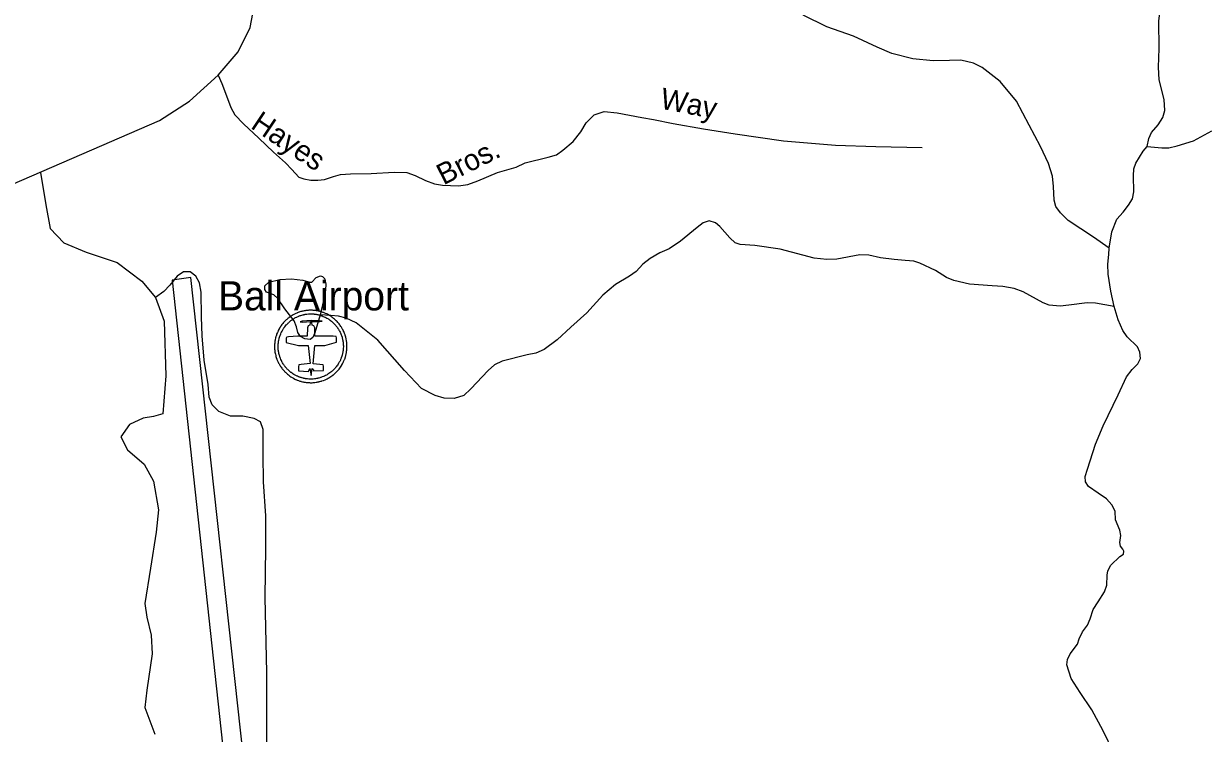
# Model space of a CAD drawing. Extents: x 2126262 to 2293712, y 749403 to 919119.
# Drawn here: x 2211135 to 2216458, y 867756 to 870945 of the extents above; entities that cross this region are included whole.
import ezdxf

# ---------------------------------------------------------------- set-up
doc = ezdxf.new("R2010")
doc.units = 0
for name, color, linetype in [('Exist Aviation Commercial or Municipal Label', 7, 'Continuous'), ('Exist Aviation Commercial or Municipal Perimeter Paved', 7, 'Continuous'), ('Exist Aviation Hanger CELL', 7, 'Continuous'), ('Exist Hydrographic Creek Single Shore', 7, 'Continuous'), ('Exist Hydrographic Misc Water Feature', 7, 'Continuous'), ('Exist Road Non-System Type 51', 7, 'Continuous'), ('Exist Road Non-System Type 51 Label', 7, 'Continuous'), ('Exist Road Secondary Type 51 Attributed', 7, 'Continuous')]:
    doc.layers.add(name, color=color, linetype=linetype)

msp = doc.modelspace()

# ---------------------------------------------------------------- linework, layer by layer
at = {"layer": 'Exist Aviation Commercial or Municipal Perimeter Paved'}
msp.add_lwpolyline([(2211886.6, 869804.2), (2211802.4, 869793.1), (2212076.6, 867265.5), (2212164.4, 867278.1), (2211886.6, 869804.2)], dxfattribs=at)
at = {"layer": 'Exist Aviation Hanger CELL'}
for points in [[(2212348.5, 869351.3), (2212354.6, 869348.2), (2212357.8, 869346.7), (2212359.5, 869346), (2212364.8, 869343.6), (2212365.5, 869343.4), (2212366.9, 869342.8), (2212370.9, 869341.3), (2212373.3, 869340.5), (2212377.6, 869339.1), (2212381.1, 869338), (2212383.4, 869337.4), (2212388.8, 869336), (2212390.1, 869335.7), (2212392.3, 869335.2), (2212395.7, 869334.6), (2212396.9, 869334.3), (2212398.5, 869334), (2212400.7, 869333.7), (2212405.6, 869333), (2212410.2, 869332.5), (2212415.9, 869331.9), (2212421.1, 869331.8), (2212423.9, 869331.7), (2212427.3, 869331.7), (2212432.1, 869331.7), (2212437.6, 869332), (2212444.2, 869332.6), (2212450, 869333.4), (2212455, 869334.3), (2212457.6, 869334.8), (2212458.3, 869334.9), (2212459.8, 869335.2), (2212461.8, 869335.7), (2212464.6, 869336.3), (2212466.5, 869336.8), (2212470.8, 869337.9), (2212474.5, 869339), (2212476, 869339.5), (2212483.6, 869342.2), (2212490.4, 869344.8), (2212494.3, 869346.7), (2212499.2, 869348.9), (2212504.1, 869351.6), (2212507.8, 869353.6), (2212512.1, 869356.2), (2212516.2, 869358.8), (2212521, 869362.2), (2212525.2, 869365.5), (2212527.1, 869366.8), (2212527.9, 869367.4), (2212529.6, 869368.9), (2212532.6, 869371.4), (2212537.4, 869375.7), (2212541.1, 869379.3), (2212544, 869382.3), (2212547.3, 869385.7), (2212550.5, 869389.4), (2212553.2, 869392.9), (2212557, 869397.6), (2212559.7, 869401.5), (2212562.7, 869405.9), (2212565.4, 869410.3), (2212566.6, 869412.3), (2212568.7, 869416.2), (2212570.9, 869420.1), (2212572.2, 869423), (2212573.8, 869426.2), (2212575.3, 869429.5), (2212577.9, 869435.8), (2212578.7, 869438.1), (2212580.2, 869442.1), (2212581.2, 869445.3), (2212581.7, 869447.1), (2212582.5, 869449.6), (2212583.2, 869452.2), (2212584.2, 869456.1), (2212585, 869459.7), (2212586.6, 869467.8), (2212586.8, 869469.1), (2212587.4, 869473.6), (2212587.9, 869477.1), (2212588.1, 869479.9), (2212588.6, 869485.7), (2212588.8, 869492.7), (2212588.8, 869497.4), (2212588.6, 869503.4), (2212588.2, 869508.8), (2212587.9, 869511.4), (2212587.6, 869513.5), (2212587.3, 869516.2), (2212586.8, 869520.2), (2212586.4, 869522), (2212585.5, 869526.7), (2212585.3, 869528.1), (2212584.9, 869530), (2212584.1, 869533.1), (2212583.2, 869536.6), (2212582.2, 869540.3), (2212580.7, 869545.1), (2212580.4, 869546), (2212579.3, 869549.2), (2212577.8, 869553.2), (2212576, 869557.5), (2212574.2, 869562), (2212572.2, 869566), (2212569.8, 869570.7), (2212567.8, 869574.3), (2212566.6, 869576.4), (2212565.8, 869577.6), (2212564, 869580.6), (2212561.8, 869584.3), (2212559, 869588.3), (2212556.4, 869591.9), (2212553.4, 869596), (2212550.9, 869598.8), (2212547.5, 869602.7), (2212544.4, 869606.1), (2212541.2, 869609.3), (2212540.4, 869610.1), (2212538.7, 869611.8), (2212536, 869614.3), (2212532.4, 869617.7), (2212528.9, 869620.5), (2212525.2, 869623.3), (2212522, 869625.8), (2212520.7, 869626.8), (2212519.9, 869627.3), (2212518.5, 869628.2), (2212515.9, 869630.1), (2212513.2, 869631.8), (2212510.8, 869633.3), (2212507.1, 869635.5), (2212500.8, 869638.9), (2212497.9, 869640.4), (2212497, 869640.8), (2212493.1, 869642.7), (2212488.7, 869644.6), (2212482.8, 869646.9), (2212480.1, 869647.8), (2212476.7, 869649), (2212475.2, 869649.5), (2212470.6, 869650.9), (2212466.4, 869652.1), (2212464.8, 869652.4), (2212460.9, 869653.3), (2212456.7, 869654.2), (2212452.6, 869654.9), (2212449.7, 869655.4), (2212442.3, 869656.3), (2212441.1, 869656.4), (2212437.3, 869656.7), (2212433.4, 869656.9), (2212432.4, 869657), (2212423.5, 869657.2), (2212417.9, 869656.9), (2212414.5, 869656.7), (2212407.2, 869656), (2212406.6, 869656), (2212403.8, 869655.5), (2212400.6, 869655.1), (2212398.3, 869654.7), (2212396.5, 869654.4), (2212391.6, 869653.4), (2212389.1, 869652.8), (2212386.6, 869652.2), (2212381.8, 869651), (2212377.3, 869649.6), (2212373.8, 869648.5), (2212373, 869648.2), (2212367.1, 869646.1), (2212365, 869645.2), (2212363.9, 869644.7), (2212359, 869642.7), (2212355.8, 869641.2), (2212350.1, 869638.5), (2212347.1, 869636.6), (2212342.6, 869634.1), (2212339.4, 869632.1), (2212335.8, 869629.8), (2212333.1, 869628), (2212329.4, 869625.3), (2212327.2, 869623.6), (2212322.1, 869619.5), (2212321.1, 869618.7), (2212318.4, 869616.4), (2212315.9, 869614.1), (2212315.2, 869613.5), (2212312.8, 869611.2), (2212309.2, 869607.7), (2212306.7, 869604.9), (2212304.1, 869602.2), (2212300.5, 869598.1), (2212296.7, 869593.2), (2212293.7, 869588.9), (2212292.9, 869587.9), (2212292.2, 869586.9), (2212290.9, 869584.9), (2212290.3, 869584), (2212288.2, 869580.9), (2212284.7, 869574.8), (2212284.4, 869574.4), (2212283.5, 869572.8), (2212282.6, 869571.1), (2212280.1, 869566.3), (2212279, 869563.9), (2212275.9, 869557.2), (2212272.8, 869549.1), (2212271.4, 869545), (2212270.1, 869540.7), (2212269.8, 869539.4), (2212269.1, 869537.1), (2212268.1, 869533.4), (2212267.8, 869532.3), (2212266.6, 869526.4), (2212266.1, 869524), (2212265.8, 869522.1), (2212265.1, 869517.9), (2212264.9, 869516.5), (2212264.7, 869515.2), (2212264.3, 869511.8), (2212263.9, 869507.7), (2212263.8, 869506), (2212263.7, 869504.3), (2212263.5, 869500.1), (2212263.4, 869498.1), (2212263.4, 869494.5), (2212263.4, 869491.4), (2212263.5, 869486.9), (2212263.8, 869482.9), (2212263.8, 869481.6), (2212264.2, 869478), (2212264.7, 869473.4), (2212265, 869471.3), (2212265.3, 869469.5), (2212266.2, 869464.4), (2212267.2, 869459.2), (2212268.4, 869454.2), (2212269.8, 869449), (2212270.9, 869445.4), (2212272.4, 869440.9), (2212272.9, 869439.5), (2212274.3, 869435.7), (2212276.6, 869430), (2212279.3, 869424.1), (2212281.6, 869419.5), (2212282.5, 869417.8), (2212283.4, 869416.1), (2212285.2, 869413), (2212285.7, 869412.2), (2212287.9, 869408.4), (2212290.4, 869404.5), (2212292.6, 869401.3), (2212293.1, 869400.7), (2212295.6, 869397.3), (2212296.3, 869396.2), (2212297.6, 869394.5), (2212298.6, 869393.3), (2212299.7, 869392), (2212301.1, 869390.3), (2212302.3, 869388.8), (2212303.1, 869387.9), (2212304.7, 869386.1), (2212307.4, 869383.1), (2212308.6, 869381.8), (2212311.1, 869379.4), (2212313.3, 869377.1), (2212314.8, 869375.6), (2212316.7, 869374), (2212319.9, 869371.1), (2212321.3, 869369.9), (2212325.3, 869366.7), (2212327.2, 869365.1), (2212328.3, 869364.3), (2212332.6, 869361.3), (2212336.6, 869358.6), (2212342.3, 869355.1)], [(2212356.2, 869365.5), (2212350.6, 869368.9), (2212345.5, 869372.1), (2212341.8, 869374.5), (2212338, 869377.2), (2212337, 869377.9), (2212335.2, 869379.4), (2212331.7, 869382.3), (2212330.4, 869383.3), (2212327.5, 869385.9), (2212325.9, 869387.4), (2212324.5, 869388.8), (2212322.5, 869390.8), (2212320.2, 869393), (2212319.1, 869394.2), (2212316.7, 869396.8), (2212315.3, 869398.4), (2212314.6, 869399.2), (2212313.4, 869400.6), (2212312.2, 869402.1), (2212311.3, 869403.3), (2212310.3, 869404.4), (2212309.2, 869406), (2212308.5, 869406.9), (2212306.3, 869409.9), (2212305.8, 869410.5), (2212303.9, 869413.4), (2212301.6, 869416.9), (2212299.6, 869420.3), (2212299.2, 869421.1), (2212297.6, 869423.9), (2212296.7, 869425.4), (2212296, 869427), (2212293.8, 869431.1), (2212291.4, 869436.4), (2212289.4, 869441.5), (2212288.1, 869444.9), (2212287.6, 869446.2), (2212286.3, 869450.3), (2212285.2, 869453.5), (2212284, 869458.1), (2212283, 869462.7), (2212282, 869467.3), (2212281.3, 869471.9), (2212281, 869473.6), (2212280.7, 869475.5), (2212280.2, 869479.7), (2212279.9, 869482.9), (2212279.9, 869484.1), (2212279.6, 869487.6), (2212279.5, 869491.7), (2212279.5, 869494.5), (2212279.5, 869497.7), (2212279.6, 869499.5), (2212279.8, 869503.3), (2212279.9, 869504.8), (2212280, 869506.4), (2212280.4, 869510.1), (2212280.7, 869513.1), (2212280.9, 869514.3), (2212281.1, 869515.6), (2212281.7, 869519.3), (2212281.9, 869521), (2212282.4, 869523.2), (2212283.5, 869528.6), (2212283.8, 869529.5), (2212284.7, 869532.8), (2212285.2, 869534.9), (2212285.5, 869536.1), (2212286.8, 869540), (2212288, 869543.7), (2212290.8, 869550.9), (2212293.6, 869557.1), (2212294.6, 869559.1), (2212296.8, 869563.5), (2212297.6, 869565.1), (2212298.4, 869566.4), (2212298.7, 869566.9), (2212301.8, 869572.3), (2212303.8, 869575.2), (2212304.3, 869576), (2212305.5, 869577.8), (2212306.1, 869578.7), (2212306.8, 869579.5), (2212309.6, 869583.4), (2212313, 869587.8), (2212316.2, 869591.5), (2212318.5, 869593.9), (2212320.8, 869596.4), (2212324, 869599.6), (2212326.2, 869601.7), (2212326.8, 869602.2), (2212329.1, 869604.3), (2212331.5, 869606.4), (2212332.4, 869607.1), (2212337, 869610.8), (2212338.9, 869612.3), (2212342.3, 869614.8), (2212344.8, 869616.4), (2212348, 869618.5), (2212350.9, 869620.2), (2212354.9, 869622.5), (2212357.7, 869624.2), (2212362.8, 869626.6), (2212365.7, 869628), (2212370, 869629.8), (2212371.1, 869630.3), (2212373, 869631), (2212378.2, 869633), (2212379, 869633.2), (2212382.1, 869634.2), (2212386.2, 869635.5), (2212390.5, 869636.6), (2212392.8, 869637.1), (2212395, 869637.6), (2212399.5, 869638.6), (2212401.1, 869638.9), (2212403.1, 869639.2), (2212406, 869639.6), (2212408.5, 869639.9), (2212409.1, 869640), (2212415.7, 869640.6), (2212418.7, 869640.8), (2212423.7, 869641.1), (2212431.8, 869640.9), (2212432.6, 869640.8), (2212436.2, 869640.6), (2212439.6, 869640.4), (2212440.7, 869640.2), (2212447.3, 869639.4), (2212450, 869639), (2212453.7, 869638.4), (2212457.5, 869637.5), (2212461, 869636.7), (2212462.4, 869636.4), (2212466.2, 869635.4), (2212470.3, 869634.2), (2212471.7, 869633.7), (2212474.7, 869632.6), (2212477.1, 869631.8), (2212482.5, 869629.8), (2212486.4, 869628), (2212490, 869626.3), (2212490.7, 869626), (2212493.4, 869624.6), (2212499.1, 869621.5), (2212502.4, 869619.5), (2212504.6, 869618.2), (2212507, 869616.6), (2212509.4, 869615), (2212510.6, 869614.2), (2212511.3, 869613.7), (2212512.5, 869612.8), (2212515.4, 869610.6), (2212518.7, 869608), (2212521.9, 869605.4), (2212525.2, 869602.4), (2212527.5, 869600.2), (2212529.1, 869598.7), (2212529.8, 869597.9), (2212532.7, 869595.1), (2212535.5, 869592), (2212538.5, 869588.5), (2212540.7, 869585.9), (2212543.5, 869582.2), (2212545.8, 869579), (2212548.3, 869575.4), (2212550.4, 869572.1), (2212552, 869569.4), (2212552.7, 869568.3), (2212553.7, 869566.4), (2212555.6, 869563.2), (2212557.7, 869558.9), (2212559.5, 869555.3), (2212561.2, 869551.2), (2212562.8, 869547.3), (2212564.1, 869543.8), (2212565.1, 869540.9), (2212565.4, 869540), (2212566.7, 869535.7), (2212567.7, 869532.4), (2212568.4, 869529.2), (2212569.1, 869526.4), (2212569.5, 869524.8), (2212569.7, 869523.5), (2212570.5, 869519.3), (2212570.8, 869517.6), (2212571.3, 869514.1), (2212571.6, 869511.6), (2212571.9, 869509.7), (2212572.1, 869507.4), (2212572.5, 869502.5), (2212572.7, 869497.1), (2212572.7, 869492.9), (2212572.5, 869486.6), (2212572.1, 869481.3), (2212571.8, 869478.8), (2212571.4, 869475.6), (2212570.9, 869471.6), (2212570.7, 869470.4), (2212569.3, 869463.1), (2212568.5, 869459.9), (2212567.6, 869456.4), (2212567, 869454), (2212566.3, 869451.8), (2212565.8, 869450.1), (2212565, 869447.3), (2212563.6, 869443.7), (2212562.9, 869441.6), (2212560.5, 869436), (2212559.2, 869433), (2212557.8, 869430.1), (2212556.5, 869427.5), (2212554.6, 869423.9), (2212552.6, 869420.4), (2212551.6, 869418.7), (2212549.2, 869414.7), (2212546.5, 869410.7), (2212544, 869407.2), (2212540.6, 869403), (2212538.1, 869399.8), (2212535.3, 869396.5), (2212532.3, 869393.4), (2212529.7, 869390.7), (2212526.3, 869387.5), (2212522.1, 869383.6), (2212519.3, 869381.3), (2212517.8, 869380), (2212517.1, 869379.5), (2212515.4, 869378.2), (2212511.6, 869375.3), (2212507.2, 869372.3), (2212503.6, 869369.9), (2212499.7, 869367.5), (2212496.4, 869365.7), (2212491.9, 869363.3), (2212487.6, 869361.3), (2212484, 869359.7), (2212477.9, 869357.3), (2212471.1, 869354.9), (2212469.7, 869354.4), (2212466.3, 869353.4), (2212462.5, 869352.4), (2212460.8, 869352), (2212458.3, 869351.4), (2212456.5, 869351), (2212455.1, 869350.7), (2212454.5, 869350.6), (2212452.1, 869350.2), (2212447.6, 869349.3), (2212442.4, 869348.6), (2212436.4, 869348.1), (2212431.5, 869347.8), (2212427.2, 869347.8), (2212424.2, 869347.8), (2212421.6, 869347.9), (2212416.9, 869348), (2212411.8, 869348.5), (2212407.6, 869349), (2212403.2, 869349.6), (2212401.3, 869349.9), (2212399.8, 869350.2), (2212398.7, 869350.4), (2212395.7, 869351), (2212393.7, 869351.4), (2212392.5, 869351.7), (2212387.7, 869352.9), (2212385.6, 869353.5), (2212382.4, 869354.5), (2212378.5, 869355.7), (2212376.4, 869356.5), (2212372.7, 869357.9), (2212371.5, 869358.3), (2212370.9, 869358.6), (2212366.1, 869360.7), (2212364.6, 869361.3), (2212361.7, 869362.7)], [(2212414.7, 869498.2), (2212423.4, 869417.3), (2212382.5, 869413.9), (2212373, 869411.6), (2212371.7, 869402.5), (2212371.7, 869385.2), (2212415.6, 869381.7), (2212422.6, 869394.9), (2212427.4, 869364.4), (2212428.3, 869364.4), (2212433, 869394.9), (2212439.3, 869384.3), (2212483.9, 869386.6), (2212483.9, 869406.6), (2212482, 869412.2), (2212436.2, 869416.2), (2212444.3, 869498.2), (2212489, 869498.2), (2212541.9, 869513.1), (2212541.9, 869534), (2212540.6, 869538.8), (2212526.5, 869541.4), (2212487.5, 869541.4), (2212445.1, 869541.4), (2212444.1, 869578.4), (2212440.5, 869587.1), (2212432.8, 869590), (2212431.4, 869602.1), (2212427.4, 869606.2), (2212466.5, 869606.5), (2212477.1, 869607.9), (2212465.2, 869610), (2212427.3, 869610.7), (2212387.5, 869607.7), (2212379.2, 869605), (2212387.1, 869604.4), (2212426.9, 869606), (2212424, 869602.1), (2212422.5, 869590), (2212414.4, 869587.1), (2212411.5, 869578.4), (2212410.5, 869541.4), (2212368.4, 869541.4), (2212325.9, 869537.2), (2212318.9, 869537), (2212316.4, 869535.3), (2212315.6, 869532.2), (2212315.6, 869511.6), (2212370.6, 869498.2)]]:
    msp.add_lwpolyline(points, close=True, dxfattribs=at)
at = {"layer": 'Exist Hydrographic Creek Single Shore'}
for points in [[(2216187.3, 870393.8), (2216195.6, 870429.9), (2216207.7, 870456.1), (2216237.2, 870490.1), (2216258, 870524), (2216266.8, 870555.8), (2216264.6, 870604), (2216241.6, 870692.7), (2216238.3, 870750), (2216241.6, 870834.3), (2216240.5, 870955.9), (2216261.3, 871138.7), (2216256.9, 871247.5), (2216246, 871279.2), (2216227.4, 871307.6), (2216158.4, 871376.6), (2216098.2, 871440.1), (2216047.9, 871479.6), (2216027.1, 871505.9), (2216018.3, 871534.3), (2216020.5, 871585.8), (2216023.8, 871617.6)], [(2216016.1, 869936.3), (2216028.6, 870009.1), (2216050.5, 870067.1), (2216080, 870097.8), (2216104.1, 870129.6), (2216121.6, 870158), (2216128.2, 870189.8), (2216126, 870261), (2216128.2, 870292.7), (2216136.9, 870319), (2216169.8, 870371.9), (2216187.3, 870393.8)], [(2216038.9, 869674.6), (2216023.8, 869742.5), (2216012.8, 869819.1), (2216010.6, 869865.1), (2216015, 869907.8), (2216016.1, 869936.3)], [(2216078.3, 869566.1), (2216057.5, 869614.3), (2216038.9, 869674.6)], [(2216035.6, 867671), (2215989.6, 867766.2), (2215938.2, 867861.5), (2215886.8, 867939.3), (2215846.3, 868002.4), (2215826.6, 868063.7), (2215829.8, 868086.7), (2215840.8, 868113), (2215873.6, 868155.7), (2215882.4, 868180.9), (2215896.6, 868211.5), (2215919.6, 868241.1), (2215930.5, 868270.7), (2215944.8, 868312.3), (2215967.7, 868346.2), (2215996.2, 868391.4), (2216006.1, 868422), (2216007.1, 868466.9), (2216010.4, 868486.6), (2216024.7, 868510.7), (2216064.1, 868550.2), (2216080.5, 868561.1), (2216082.7, 868574.3), (2216078.3, 868583), (2216067.3, 868597.3), (2216065.2, 868613.7), (2216068.4, 868644.3), (2216064.1, 868668.4), (2216045.5, 868715.5), (2216043.3, 868753.9), (2216029, 868782.3), (2216005, 868809.7), (2215966.6, 868834.9), (2215924, 868864.5), (2215909.7, 868885.3), (2215908.6, 868910.5), (2215919.6, 868943.3), (2215955.7, 869055), (2215989.6, 869138.3), (2216057.5, 869277.6), (2216094.7, 869358.6), (2216119.9, 869390.4), (2216146.1, 869416.7), (2216157.1, 869439.7), (2216153.8, 869468.1), (2216144, 869493.3), (2216098, 869537.1), (2216078.3, 869566.1)]]:
    msp.add_lwpolyline(points, dxfattribs=at)
at = {"layer": 'Exist Hydrographic Misc Water Feature'}
for points in [[(2216016.1, 869936.3), (2215946.1, 869985.1), (2215832.2, 870060.6), (2215797.2, 870094.6), (2215776.4, 870124.1), (2215768.8, 870151.5), (2215766.6, 870213.9), (2215761.1, 870259.9), (2215744, 870316.5), (2215707.9, 870393.1), (2215656.5, 870489.3), (2215599.5, 870596.6), (2215526.2, 870685.3), (2215445.2, 870748.8), (2215406.9, 870767.4), (2215349.4, 870781.2), (2215298, 870780.2), (2215225.8, 870778), (2215133.8, 870786.7), (2215039.7, 870810.8), (2214974, 870839.3), (2214866.8, 870888.6), (2214746.4, 870931.3), (2214640.7, 870983.4)], [(2216187.3, 870393.8), (2216253, 870387.2), (2216284.7, 870387.2), (2216321.9, 870396), (2216395.3, 870419), (2216478.4, 870463.9)], [(2216038.9, 869674.6), (2215955.7, 869688.8), (2215917.4, 869689.9), (2215835.3, 869680), (2215795.9, 869675.7), (2215746.7, 869680), (2215720.4, 869691), (2215630.6, 869740.3), (2215589, 869755.6), (2215538.7, 869764.4), (2215490.5, 869766.6), (2215388.2, 869774.2), (2215318.1, 869791.7), (2215285.3, 869804.9), (2215236.1, 869835.6), (2215164.9, 869869.5), (2215138.6, 869877.2), (2215099.2, 869881.5), (2215050, 869884.8), (2214987.6, 869892.5), (2214936.2, 869904.5), (2214895.7, 869905.6), (2214791.4, 869887), (2214746.5, 869885.9), (2214690.7, 869891.4), (2214537.4, 869931.9), (2214423.6, 869947.8), (2214357.9, 869952.2), (2214334.9, 869959.9), (2214310.9, 869982.9), (2214266, 870033.2), (2214245.9, 870049.7), (2214218.5, 870059.5), (2214191.1, 870050.8), (2214163.8, 870028.9), (2214089.3, 869967.5), (2214037.9, 869933.6), (2213996.3, 869915), (2213952.5, 869889.8), (2213919.7, 869864.6), (2213890.1, 869831.7), (2213859.5, 869810.9), (2213796, 869773), (2213739.5, 869724.8), (2213667.3, 869646), (2213596.1, 869581.4), (2213534.9, 869523.9), (2213475.8, 869481.2), (2213438.5, 869464.7), (2213399.1, 869457.1), (2213287.1, 869428.6), (2213253.1, 869412.2), (2213223.6, 869387), (2213145.9, 869303.8), (2213114.1, 869274.2), (2213071.4, 869261.1), (2213025.5, 869262.1), (2212985, 869274.2), (2212924.8, 869304.9), (2212847.1, 869387), (2212727.8, 869522.8), (2212630.3, 869600.5), (2212585.9, 869622.4), (2212550.9, 869630.1), (2212515.9, 869633.4), (2212467.7, 869636.7)]]:
    msp.add_lwpolyline(points, dxfattribs=at)
msp.add_lwpolyline([(2212467.7, 869636.7), (2212444.7, 869555.2), (2212436, 869534.4), (2212423.9, 869525.6), (2212399.8, 869528.9), (2212380.1, 869539.9), (2212368.1, 869557.4), (2212362.6, 869582.6), (2212351.7, 869610), (2212309, 869663.6), (2212277.3, 869710.7), (2212260.8, 869727.1), (2212226.9, 869739.2), (2212219.3, 869751.2), (2212220.3, 869766.6), (2212237.9, 869783), (2212287.1, 869795), (2212339.6, 869798.3), (2212391.1, 869791.8), (2212421.7, 869783), (2212431.6, 869784.1), (2212450.2, 869803.8), (2212469.9, 869811.5), (2212478.7, 869809.3), (2212487.4, 869800.5), (2212494, 869776.4), (2212491.8, 869746.9), (2212483, 869700.9)], close=True, dxfattribs=at)
at = {"layer": 'Exist Road Non-System Type 51'}
for points in [[(2212009.1, 870714.5), (2212025.5, 870677.1), (2212046.6, 870621), (2212066.5, 870568.7), (2212084, 870536.3), (2212123.8, 870495.2), (2212192.2, 870430.5), (2212258.2, 870368.2), (2212313, 870319.6), (2212341.6, 870289.8), (2212372.7, 870256.1), (2212395.1, 870247.4), (2212426.2, 870241.2), (2212457.3, 870241.2), (2212487.2, 870244.9), (2212528.3, 870258.6), (2212560.6, 870267.3), (2212604.2, 870271.1), (2212697.5, 870272.3), (2212800.8, 870278.5), (2212857.5, 870276.1), (2212896.1, 870263.6), (2212942.1, 870239.9), (2212983.2, 870225), (2213019.3, 870220), (2213054.1, 870217.5), (2213090.2, 870216.3), (2213132.5, 870222.5), (2213177.3, 870238.7), (2213266.3, 870276.1), (2213349.7, 870299.7), (2213390.8, 870319.6), (2213494.1, 870344.6), (2213531.4, 870355.8), (2213560.1, 870376.9), (2213606.1, 870415.5), (2213640.9, 870459.1)], [(2213640.9, 870459.1), (2213664, 870500.2), (2213701.3, 870536.3), (2213746.1, 870550), (2213803.4, 870545.1), (2213915.4, 870523.9), (2213967.7, 870515.2), (2214056, 870496.5), (2214192.9, 870472.8), (2214334.8, 870450.4), (2214551.4, 870418.7), (2214785.4, 870398.7), (2214967.1, 870393.7), (2215176.2, 870388.8)], [(2211211, 870275.8), (2211234.2, 870130.9), (2211253.7, 870024.8), (2211315.1, 869960.6), (2211415.5, 869918.7), (2211555, 869871.2), (2211666.5, 869787.5), (2211727.9, 869714.9), (2211766.9, 869608.8), (2211775.1, 869361.9), (2211761.2, 869191.6), (2211719.4, 869180.4), (2211671.9, 869172), (2211610.6, 869144.1), (2211571.5, 869088.3), (2211602.2, 869029.7), (2211677.5, 868965.5), (2211719.1, 868888.6), (2211741.4, 868760.2), (2211730.2, 868659.7), (2211705.1, 868497.7), (2211680, 868338.6), (2211688.4, 868277.2), (2211707.9, 868196.3), (2211713.5, 868112.5), (2211688.4, 867949.4), (2211680.1, 867871.3), (2211724.7, 867751.2)], [(2212228.7, 867699.4), (2212228.7, 868029.6), (2212221.8, 868366.8), (2212224.6, 868589.3), (2212224.6, 868733.1), (2212213.4, 868886.6), (2212212, 869008.8), (2212212, 869120.5), (2212199.5, 869155.4), (2212171.6, 869170.7), (2212120, 869180.5), (2212065.6, 869181.9), (2212012.6, 869202.8), (2211983.3, 869232.1), (2211969.3, 869267), (2211965.2, 869322.9), (2211947.5, 869433.5), (2211937.7, 869542.4), (2211934.9, 869627.5), (2211933.5, 869737.8), (2211925.1, 869781.1), (2211909.8, 869810.4), (2211883.3, 869829.9), (2211854, 869829.9), (2211824.7, 869810.4), (2211792.6, 869769.9), (2211766.1, 869742), (2211727.9, 869714.9)]]:
    msp.add_lwpolyline(points, dxfattribs=at)
at = {"layer": 'Exist Road Secondary Type 51 Attributed'}
for points in [[(2212009.1, 870714.5), (2212099.5, 870818.5), (2212153.9, 870928.7), (2212198.4, 871167), (2212220.7, 871440.1), (2212227.7, 871665.9), (2212252.7, 872181.3), (2212282, 872809.7), (2212322.4, 873149.1), (2212355.9, 873291.5), (2212410.2, 873432), (2212486.9, 873574.4), (2212595.4, 873705.1), (2212942.3, 874025.4), (2213244.5, 874315.2)], [(2208654.5, 869926.3), (2208895.8, 869909.2), (2209931.7, 869928.4), (2210184.1, 869939.5), (2210426.3, 869979.9), (2210614.6, 870033), (2210820.5, 870109.5), (2211745.7, 870509.5), (2211880.9, 870597.5), (2212009.1, 870714.5)]]:
    msp.add_lwpolyline(points, dxfattribs=at)

# ---------------------------------------------------------------- texts
at = {"layer": 'Exist Aviation Commercial or Municipal Label'}
msp.add_text('Ball Airport', height=131.233, dxfattribs=at).set_placement((2212009, 869656.6))
at = {"layer": 'Exist Road Non-System Type 51 Label'}
for s, rotation, p in [('Way', 349.0827, (2213993.2, 870564.6)), ('Hayes', 326.2834, (2212151, 870478.5)), ('Bros.', 26.5883, (2213022.7, 870217.9))]:
    msp.add_text(s, height=95, rotation=rotation, dxfattribs=at).set_placement(p)

doc.saveas('drawing.dxf')
